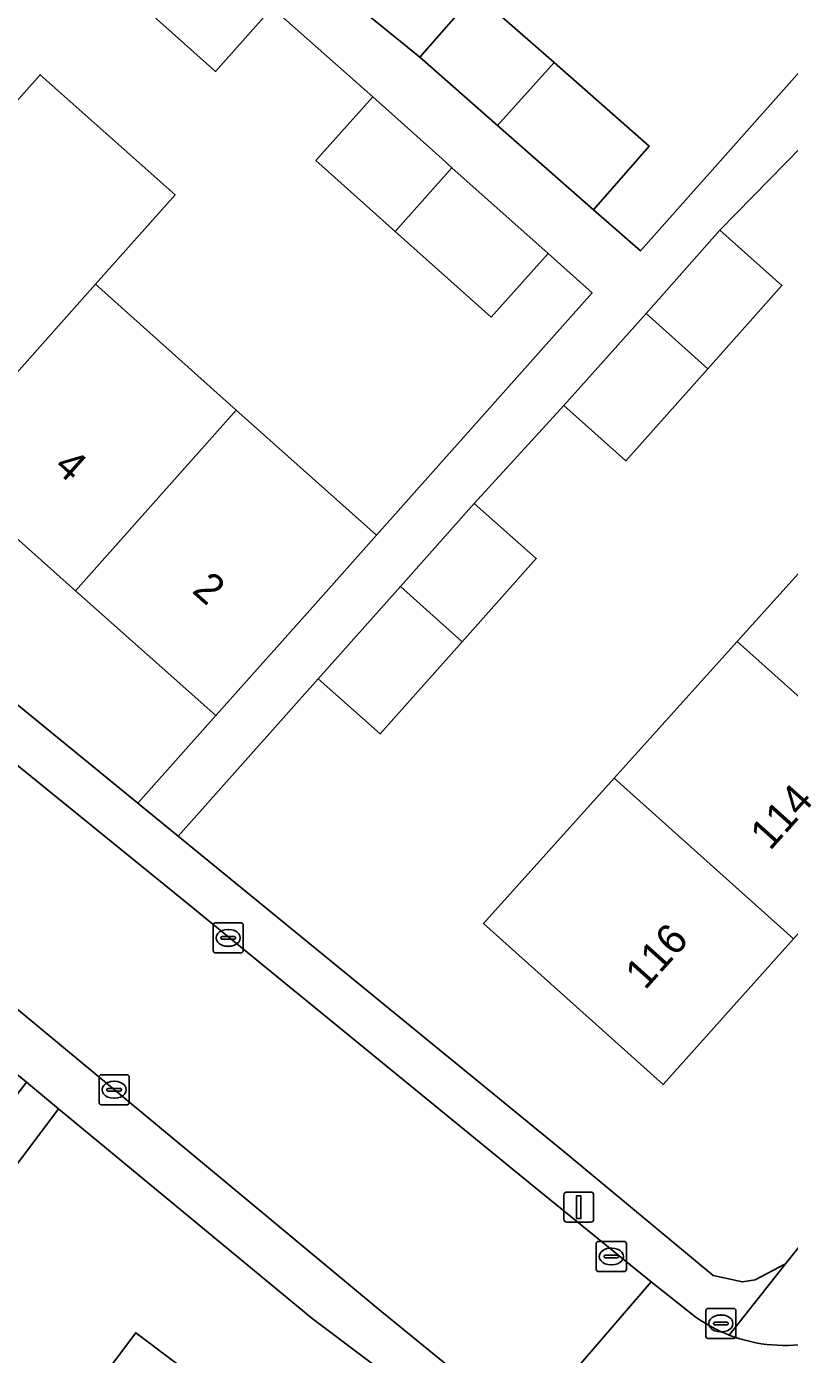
# Model space of a CAD drawing. Extents: x 159039 to 160102, y 381214 to 382524.
# Drawn here: x 159473.17 to 159498.5, y 381951.16 to 381995.22 of the extents above; entities that cross this region are included whole.
import ezdxf

# ---------------------------------------------------------------- set-up
doc = ezdxf.new("R2010")
doc.units = 0
for name, color, linetype in [('IMGEO_Brandkraan', 7, 'Continuous'), ('IMGEO_Erf', 7, 'Continuous'), ('IMGEO_Kolk', 7, 'Continuous'), ('IMGEO_Lichtmast', 7, 'Continuous'), ('IMGEO_Pand', 7, 'Continuous'), ('IMGEO_Pand_nummerreeks', 7, 'Continuous'), ('IMGEO_Rijbaan_lokaal_gesloten', 7, 'Continuous'), ('IMGEO_Rijbaan_lokaal_open', 7, 'Continuous'), ('IMGEO_Voetpad_open', 7, 'Continuous')]:
    doc.layers.add(name, color=color, linetype=linetype)

msp = doc.modelspace()

# ---------------------------------------------------------------- linework, layer by layer
at = {"layer": 'IMGEO_Brandkraan'}
for p, q in [((159495.719, 381951.758), (159495.719, 381952.61)), ((159495.794, 381952.684), (159496.646, 381952.684)), ((159496.72, 381952.61), (159496.72, 381951.758)), ((159495.978, 381952.178), (159495.978, 381952.19)), ((159496.021, 381952.227), (159496.419, 381952.227)), ((159496.207, 381952.464), (159496.232, 381952.464)), ((159496.462, 381952.19), (159496.462, 381952.178)), ((159496.416, 381952.141), (159496.018, 381952.141)), ((159496.23, 381951.904), (159496.205, 381951.904)), ((159496.646, 381951.684), (159495.794, 381951.684))]:
    msp.add_line(p, q, dxfattribs=at)
for points in [[(159495.719, 381951.758), (159495.719, 381952.61)], [(159495.794, 381952.684), (159496.646, 381952.684)], [(159496.72, 381952.61), (159496.72, 381951.758)], [(159496.646, 381951.684), (159495.794, 381951.684)]]:
    msp.add_lwpolyline(points, dxfattribs=at)
for centre, radius, start, end in [((159495.796, 381952.608), 0.0765, 91.552, 178.448), ((159495.796, 381952.608), 0.0765, 91.552, 178.448), ((159496.644, 381952.608), 0.0765, 1.552, 88.448), ((159496.644, 381952.608), 0.0765, 1.552, 88.448), ((159496.018, 381952.187), 0.0403, 85.8775, 175.7526), ((159496.015, 381952.177), 0.0366, 178.938, 274.7102), ((159496.419, 381952.184), 0.043, 264.8664, 352.4533), ((159496.423, 381952.189), 0.0386, 1.7309, 96.639), ((159495.796, 381951.76), 0.0765, 181.552, 268.448), ((159495.796, 381951.76), 0.0765, 181.552, 268.448), ((159496.644, 381951.76), 0.0765, 271.552, 358.448), ((159496.644, 381951.76), 0.0765, 271.552, 358.448)]:
    msp.add_arc(centre, radius, start, end, dxfattribs=at)
for centre, major_axis, ratio, start_param, end_param in [((159496.206, 381952.184), (-0.387, 0.002), 0.722429, 4.712389, 7.853982), ((159496.231, 381952.184), (-0.39, 0.002), 0.717154, 1.570796, 4.712389)]:
    msp.add_ellipse(centre, major_axis=major_axis, ratio=ratio, start_param=start_param, end_param=end_param, dxfattribs=at)
at = {"layer": 'IMGEO_Erf'}
for points in [[(159440.063, 382000), (159440.692, 381999.01), (159476.864, 381969.447), (159479.452, 381972.353), (159474.792, 381976.501), (159470.11, 381980.669), (159465.632, 381984.655), (159461.079, 381988.708)], [(159461.797, 381998.847), (159466.429, 381994.716), (159470.978, 381990.659), (159473.623, 381993.624), (159478.097, 381989.633), (159475.452, 381986.668), (159480.13, 381982.495), (159484.786, 381978.343), (159491.944, 381986.383), (159490.48, 381987.69), (159488.596, 381985.579), (159485.41, 381988.423), (159482.775, 381990.775), (159484.659, 381992.886), (159481.32, 381995.844), (159479.436, 381993.733), (159476.249, 381996.578)], [(159482.484, 381997.247), (159486.22, 381994.204), (159488.073, 381996.315), (159490.682, 381994.025), (159493.842, 381991.252), (159491.989, 381989.142), (159493.548, 381987.774), (159500.516, 381995.608)], [(159499.436, 381991.78), (159496.189, 381988.46), (159498.247, 381986.628), (159495.786, 381983.865), (159493.065, 381980.809), (159491.007, 381982.641), (159488.033, 381979.399), (159490.091, 381977.567), (159487.63, 381974.804), (159484.909, 381971.748), (159482.851, 381973.58), (159478.198, 381968.356), (159491.064, 381957.84), (159495.967, 381953.779), (159496.934, 381953.563), (159497.363, 381953.636), (159498.368, 381954.162), (159514.006, 381973.671)], [(159521.228, 381986.086), (159519.195, 381987.884), (159515.007, 381983.213), (159510.91, 381978.641), (159506.767, 381974.02), (159502.704, 381969.488), (159500, 381966.471), (159498.629, 381964.942), (159494.301, 381960.113), (159488.337, 381965.455), (159492.678, 381970.278), (159496.762, 381974.815), (159500, 381978.413), (159500.834, 381979.339), (159504.986, 381983.952), (159509.093, 381988.515)], [(159486.209, 381949.671), (159482.645, 381952.343), (159474.224, 381959.31), (159470.073, 381953.789), (159472.471, 381951.987), (159470.117, 381948.855)], [(159473.168, 381947.054), (159476.791, 381951.875), (159479.249, 381950.027)]]:
    msp.add_lwpolyline(points, dxfattribs=at)
at = {"layer": 'IMGEO_Kolk'}
for p, q in [((159479.362, 381964.552), (159479.362, 381965.404)), ((159479.437, 381965.478), (159480.289, 381965.478)), ((159480.363, 381965.404), (159480.363, 381964.552)), ((159479.621, 381964.972), (159479.621, 381964.984)), ((159479.664, 381965.021), (159480.062, 381965.021)), ((159479.85, 381965.258), (159479.875, 381965.258)), ((159480.105, 381964.984), (159480.105, 381964.972)), ((159480.059, 381964.935), (159479.661, 381964.935)), ((159479.873, 381964.698), (159479.848, 381964.698)), ((159480.289, 381964.478), (159479.437, 381964.478)), ((159475.575, 381959.513), (159475.575, 381960.365)), ((159475.65, 381960.439), (159476.502, 381960.439)), ((159476.063, 381960.219), (159476.088, 381960.219)), ((159476.576, 381960.365), (159476.576, 381959.513)), ((159475.834, 381959.933), (159475.834, 381959.945)), ((159476.272, 381959.896), (159475.874, 381959.896)), ((159475.877, 381959.982), (159476.275, 381959.982)), ((159476.086, 381959.659), (159476.061, 381959.659)), ((159476.318, 381959.945), (159476.318, 381959.933)), ((159476.502, 381959.439), (159475.65, 381959.439)), ((159492.082, 381953.98), (159492.082, 381954.832)), ((159492.157, 381954.906), (159493.009, 381954.906)), ((159493.083, 381954.832), (159493.083, 381953.98)), ((159492.341, 381954.4), (159492.341, 381954.412)), ((159492.779, 381954.363), (159492.381, 381954.363)), ((159492.384, 381954.449), (159492.782, 381954.449)), ((159492.57, 381954.686), (159492.595, 381954.686)), ((159492.825, 381954.412), (159492.825, 381954.4)), ((159492.593, 381954.126), (159492.568, 381954.126)), ((159493.009, 381953.906), (159492.157, 381953.906))]:
    msp.add_line(p, q, dxfattribs=at)
for points in [[(159479.362, 381964.552), (159479.362, 381965.404)], [(159479.437, 381965.478), (159480.289, 381965.478)], [(159480.363, 381965.404), (159480.363, 381964.552)], [(159480.289, 381964.478), (159479.437, 381964.478)], [(159475.575, 381959.513), (159475.575, 381960.365)], [(159475.65, 381960.439), (159476.502, 381960.439)], [(159476.576, 381960.365), (159476.576, 381959.513)], [(159476.502, 381959.439), (159475.65, 381959.439)], [(159492.082, 381953.98), (159492.082, 381954.832)], [(159492.157, 381954.906), (159493.009, 381954.906)], [(159493.083, 381954.832), (159493.083, 381953.98)], [(159493.009, 381953.906), (159492.157, 381953.906)]]:
    msp.add_lwpolyline(points, dxfattribs=at)
for centre, radius, start, end in [((159479.439, 381965.402), 0.0765, 91.552, 178.448), ((159479.439, 381965.402), 0.0765, 91.552, 178.448), ((159480.287, 381965.402), 0.0765, 1.552, 88.448), ((159480.287, 381965.402), 0.0765, 1.552, 88.448), ((159479.661, 381964.981), 0.0403, 85.8775, 175.7526), ((159479.658, 381964.971), 0.0366, 178.938, 274.7102), ((159480.062, 381964.978), 0.043, 264.8664, 352.4533), ((159480.066, 381964.983), 0.0386, 1.7309, 96.639), ((159479.439, 381964.554), 0.0765, 181.552, 268.448), ((159479.439, 381964.554), 0.0765, 181.552, 268.448), ((159480.287, 381964.554), 0.0765, 271.552, 358.448), ((159480.287, 381964.554), 0.0765, 271.552, 358.448), ((159475.652, 381960.363), 0.0765, 91.552, 178.448), ((159475.652, 381960.363), 0.0765, 91.552, 178.448), ((159476.5, 381960.363), 0.0765, 1.552, 88.448), ((159476.5, 381960.363), 0.0765, 1.552, 88.448), ((159475.874, 381959.942), 0.0403, 85.8775, 175.7526), ((159475.871, 381959.932), 0.0366, 178.938, 274.7102), ((159476.275, 381959.939), 0.043, 264.8664, 352.4533), ((159476.279, 381959.944), 0.0386, 1.7309, 96.639), ((159475.652, 381959.515), 0.0765, 181.552, 268.448), ((159475.652, 381959.515), 0.0765, 181.552, 268.448), ((159476.5, 381959.515), 0.0765, 271.552, 358.448), ((159476.5, 381959.515), 0.0765, 271.552, 358.448), ((159492.159, 381954.83), 0.0765, 91.552, 178.448), ((159492.159, 381954.83), 0.0765, 91.552, 178.448), ((159493.007, 381954.83), 0.0765, 1.552, 88.448), ((159493.007, 381954.83), 0.0765, 1.552, 88.448), ((159492.381, 381954.409), 0.0403, 85.8775, 175.7526), ((159492.378, 381954.399), 0.0366, 178.938, 274.7102), ((159492.782, 381954.406), 0.043, 264.8664, 352.4533), ((159492.786, 381954.411), 0.0386, 1.7309, 96.639), ((159492.159, 381953.982), 0.0765, 181.552, 268.448), ((159492.159, 381953.982), 0.0765, 181.552, 268.448), ((159493.007, 381953.982), 0.0765, 271.552, 358.448), ((159493.007, 381953.982), 0.0765, 271.552, 358.448)]:
    msp.add_arc(centre, radius, start, end, dxfattribs=at)
for centre, major_axis, ratio, start_param, end_param in [((159479.849, 381964.978), (-0.387, 0.002), 0.722429, 4.712389, 7.853982), ((159479.874, 381964.978), (-0.39, 0.002), 0.717154, 1.570796, 4.712389), ((159476.062, 381959.939), (-0.387, 0.002), 0.722429, 4.712389, 7.853982), ((159476.087, 381959.939), (-0.39, 0.002), 0.717154, 1.570796, 4.712389), ((159492.569, 381954.406), (-0.387, 0.002), 0.722429, 4.712389, 7.853982), ((159492.594, 381954.406), (-0.39, 0.002), 0.717154, 1.570796, 4.712389)]:
    msp.add_ellipse(centre, major_axis=major_axis, ratio=ratio, start_param=start_param, end_param=end_param, dxfattribs=at)
at = {"layer": 'IMGEO_Lichtmast'}
for p, q in [((159491.004, 381955.643), (159491.004, 381956.443)), ((159491.004, 381956.443), (159491.004, 381955.643)), ((159491.104, 381956.543), (159491.894, 381956.543)), ((159491.894, 381956.543), (159491.104, 381956.543)), ((159491.994, 381956.443), (159491.994, 381955.643)), ((159491.994, 381955.643), (159491.994, 381956.443)), ((159491.894, 381955.543), (159491.104, 381955.543)), ((159491.104, 381955.543), (159491.894, 381955.543))]:
    msp.add_line(p, q, dxfattribs=at)
msp.add_lwpolyline([(159491.424, 381956.418), (159491.574, 381956.418), (159491.574, 381955.668), (159491.424, 381955.668), (159491.424, 381956.418)], dxfattribs=at)
for centre, start, end in [((159491.104, 381956.443), 90, 180), ((159491.104, 381956.443), 90, 180), ((159491.894, 381956.443), 0, 90), ((159491.894, 381956.443), 360, 90), ((159491.104, 381955.643), 180, 270), ((159491.104, 381955.643), 180, 270), ((159491.894, 381955.643), 270, 0), ((159491.894, 381955.643), 270, 0)]:
    msp.add_arc(centre, 0.1, start, end, dxfattribs=at)
at = {"layer": 'IMGEO_Pand'}
for points in [[(159478.13, 381998.691), (159476.249, 381996.578), (159479.436, 381993.733), (159481.32, 381995.844)], [(159488.806, 381991.935), (159490.682, 381994.025), (159488.073, 381996.315), (159486.22, 381994.204)], [(159488.806, 381991.935), (159491.989, 381989.142), (159493.842, 381991.252), (159490.682, 381994.025)], [(159475.452, 381986.668), (159478.097, 381989.633), (159473.623, 381993.624), (159470.978, 381990.659), (159465.632, 381984.655), (159470.11, 381980.669)], [(159485.41, 381988.423), (159487.291, 381990.536), (159486.963, 381990.829), (159484.659, 381992.886), (159482.775, 381990.775)], [(159485.41, 381988.423), (159488.596, 381985.579), (159490.48, 381987.69), (159487.291, 381990.536)], [(159495.786, 381983.865), (159498.247, 381986.628), (159496.189, 381988.46), (159493.735, 381985.704)], [(159470.11, 381980.669), (159474.792, 381976.501), (159480.13, 381982.495), (159475.452, 381986.668)], [(159495.786, 381983.865), (159493.735, 381985.704), (159491.007, 381982.641), (159493.065, 381980.809)], [(159474.792, 381976.501), (159479.452, 381972.353), (159482.758, 381976.065), (159484.786, 381978.343), (159480.13, 381982.495)], [(159487.63, 381974.804), (159490.091, 381977.567), (159488.033, 381979.399), (159485.579, 381976.643)], [(159496.762, 381974.815), (159500, 381971.912), (159502.704, 381969.488), (159506.767, 381974.02), (159500.834, 381979.339), (159500, 381978.413)], [(159487.63, 381974.804), (159485.579, 381976.643), (159482.851, 381973.58), (159484.909, 381971.748)], [(159498.629, 381964.942), (159500, 381966.471), (159502.704, 381969.488), (159500, 381971.912), (159496.762, 381974.815), (159492.678, 381970.278)], [(159498.629, 381964.942), (159492.678, 381970.278), (159488.337, 381965.455), (159494.301, 381960.113)], [(159486.026, 381944.933), (159479.249, 381950.027), (159476.791, 381951.875), (159473.168, 381947.054), (159475.626, 381945.207), (159475.39, 381944.892), (159482.167, 381939.798)]]:
    msp.add_lwpolyline(points, close=True, dxfattribs=at)
at = {"layer": 'IMGEO_Rijbaan_lokaal_gesloten'}
msp.add_lwpolyline([(159495.4, 381952.384), (159493.902, 381953.566), (159489.71, 381948.693), (159490.496, 381948.037)], dxfattribs=at)
for centre, radius, start, end in [((159498.349, 381956.586), 5.134, 248.8673, 313.6177), ((159498.342, 381956.567), 5.114, 234.8791, 248.8622)]:
    msp.add_arc(centre, radius, start, end, dxfattribs=at)
at = {"layer": 'IMGEO_Rijbaan_lokaal_open'}
msp.add_lwpolyline([(159433.841, 381994.834), (159441.923, 381988.326), (159442.88, 381987.591), (159443.914, 381986.206), (159444.352, 381985.904), (159445.379, 381985.069), (159448.636, 381982.36), (159451.637, 381979.96), (159459.269, 381973.743), (159463.814, 381970.062), (159471.127, 381964.038), (159479.726, 381956.917), (159484.836, 381952.668), (159489.71, 381948.693), (159493.902, 381953.566), (159490.011, 381956.729), (159478.439, 381966.173), (159470.716, 381972.439), (159465.366, 381976.894), (159453.588, 381986.5), (159445.068, 381993.5), (159438.342, 381999.131)], dxfattribs=at)
at = {"layer": 'IMGEO_Voetpad_open'}
for points in [[(159418.213, 382015.458), (159418.831, 382015.025), (159423.484, 382011.193), (159428.686, 382006.888), (159430.938, 382005.027), (159431.111, 382004.883), (159433.343, 382003.032), (159436.96, 382000.209), (159437.228, 382000), (159438.342, 381999.131), (159445.068, 381993.5), (159453.588, 381986.5), (159465.366, 381976.894), (159470.716, 381972.439), (159478.439, 381966.173), (159490.011, 381956.729), (159493.902, 381953.566), (159495.4, 381952.384)], [(159496.498, 381951.797), (159498.368, 381954.162), (159497.363, 381953.636), (159496.934, 381953.563), (159495.967, 381953.779), (159491.064, 381957.84), (159478.198, 381968.356), (159476.864, 381969.447), (159440.692, 381999.01), (159440.063, 382000)], [(159433.841, 381994.834), (159429.268, 381998.566), (159428.781, 381998.963), (159425.306, 381994.084), (159440.661, 381981.451), (159439.221, 381979.469), (159440.673, 381978.378), (159444.624, 381983.484), (159447.671, 381981.125), (159443.753, 381976.064), (159444.955, 381975.01), (159445.658, 381975.93), (159448.827, 381980.123), (159461.871, 381969.531), (159473.165, 381960.187), (159474.224, 381959.31), (159482.645, 381952.343), (159486.209, 381949.671), (159490.205, 381946.373), (159490.624, 381945.41), (159490.602, 381944.349), (159490.312, 381943.7), (159492.043, 381946.011)], [(159500.516, 381995.608), (159493.548, 381987.774), (159491.989, 381989.142), (159488.806, 381991.935), (159486.22, 381994.204), (159482.484, 381997.247)], [(159481.32, 381995.844), (159484.659, 381992.886), (159486.963, 381990.829), (159487.291, 381990.536), (159490.48, 381987.69), (159491.944, 381986.383), (159484.786, 381978.343), (159482.758, 381976.065), (159479.452, 381972.353), (159476.864, 381969.447), (159478.198, 381968.356), (159482.851, 381973.58), (159485.579, 381976.643), (159488.033, 381979.399), (159491.007, 381982.641), (159493.735, 381985.704), (159496.189, 381988.46), (159499.436, 381991.78)], [(159530.063, 381992.811), (159527.929, 381990.354), (159527.872, 381990.297), (159524.829, 381986.656), (159521.684, 381982.888), (159514.006, 381973.671), (159498.368, 381954.162), (159496.498, 381951.797)], [(159490.496, 381948.037), (159489.71, 381948.693), (159484.836, 381952.668), (159479.726, 381956.917), (159471.127, 381964.038), (159463.814, 381970.062), (159459.269, 381973.743), (159451.637, 381979.96)], [(159467.719, 381950.658), (159470.073, 381953.789), (159474.224, 381959.31), (159473.165, 381960.187), (159470.619, 381956.856), (159467.583, 381952.884), (159465.718, 381950.443)]]:
    msp.add_lwpolyline(points, dxfattribs=at)
for centre, radius, start, end in [((159498.349, 381956.586), 5.134, 248.8673, 313.6177), ((159498.342, 381956.567), 5.114, 234.8791, 248.8622)]:
    msp.add_arc(centre, radius, start, end, dxfattribs=at)

# ---------------------------------------------------------------- texts
at = {"layer": 'IMGEO_Pand_nummerreeks'}
for s, rotation, p in [('4', 318.3136, (159474.037, 381980.551)), ('2', 318.3136, (159478.626, 381976.464)), ('114', 48.1269, (159497.85, 381967.847)), ('116', 48.1269, (159493.701, 381963.219))]:
    msp.add_text(s, height=1, rotation=rotation, dxfattribs=at).set_placement(p)

doc.saveas('drawing.dxf')
